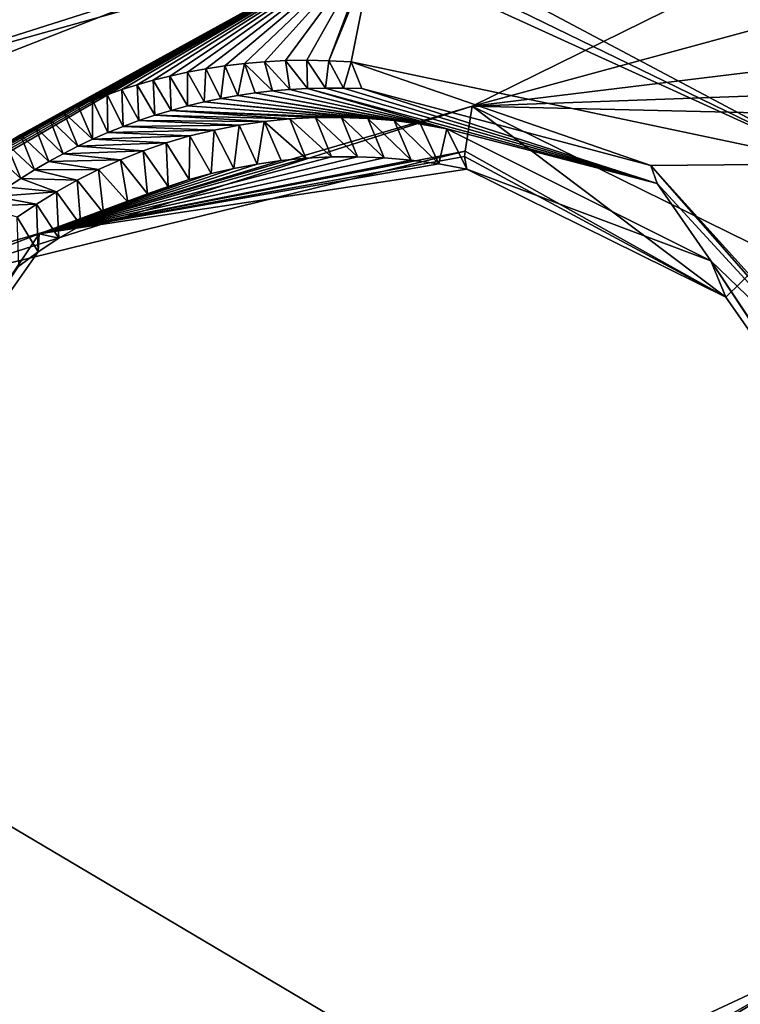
# Model space of a CAD drawing. Header units: millimetres. Extents: x -147 to 294, y -82 to 275.
# Tile 422 of 609: x 188.76 to 191.49, y 226.22 to 229.96. Entities that reach past the tile are written whole.
import ezdxf

# ---------------------------------------------------------------- set-up
doc = ezdxf.new("R2010")
doc.units = ezdxf.units.MM
doc.header["$LTSCALE"] = 67.506716
for name, color, linetype in [('1606', 7, 'CONTINUOUS'), ('2223', 7, 'CONTINUOUS'), ('2513', 7, 'CONTINUOUS'), ('2514', 7, 'CONTINUOUS'), ('2515', 7, 'CONTINUOUS'), ('2516', 7, 'CONTINUOUS'), ('2517', 7, 'CONTINUOUS'), ('2518', 7, 'CONTINUOUS'), ('2519', 7, 'CONTINUOUS'), ('2520', 7, 'CONTINUOUS'), ('2521', 7, 'CONTINUOUS'), ('557', 7, 'CONTINUOUS'), ('841', 7, 'CONTINUOUS')]:
    doc.layers.add(name, color=color, linetype=linetype)

msp = doc.modelspace()

# ---------------------------------------------------------------- linework, layer by layer
at = {"layer": '1606', "linetype": 'CONTINUOUS'}
for points in [[(187.4093, 229.6132, -9.7263), (186.9681, 239.1253, -8.1769), (190.1501, 230.931, -9.1616), (187.4093, 229.6132, -9.7263)], [(184.6825, 229.706, -10.0828), (188.8277, 220.6561, -11.2249), (186.0377, 219.2965, -11.8938), (184.6825, 229.706, -10.0828)], [(188.8277, 220.6561, -11.2249), (184.6825, 229.706, -10.0828), (187.2292, 226.5483, -10.3037), (188.8277, 220.6561, -11.2249)], [(188.4044, 225.2498, -10.3883), (188.8277, 220.6561, -11.2249), (187.2292, 226.5483, -10.3037), (188.4044, 225.2498, -10.3883)]]:
    msp.add_3dface(points, dxfattribs=at)
at = {"layer": '2223', "linetype": 'CONTINUOUS'}
for points in [[(190.2306, 236.8304, -5.8496), (184.1835, 239.1702, -6.1548), (181.2966, 226.9352, -8.747), (190.2306, 236.8304, -5.8496)], [(190.8052, 235.903, -5.937), (190.2306, 236.8304, -5.8496), (181.2966, 226.9352, -8.747), (190.8052, 235.903, -5.937)], [(191.8037, 235.289, -5.9334), (190.8052, 235.903, -5.937), (181.2966, 226.9352, -8.747), (191.8037, 235.289, -5.9334)], [(191.8037, 235.289, -5.9334), (181.2966, 226.9352, -8.747), (199.2806, 233.9638, -5.5153), (191.8037, 235.289, -5.9334)], [(181.2966, 226.9352, -8.747), (190.4761, 229.6309, -6.9972), (199.2806, 233.9638, -5.5153), (181.2966, 226.9352, -8.747)], [(199.2806, 233.9638, -5.5153), (190.4761, 229.6309, -6.9972), (198.4925, 231.8104, -5.8924), (199.2806, 233.9638, -5.5153)], [(198.4925, 231.8104, -5.8924), (190.4761, 229.6309, -6.9972), (199.039, 230.6771, -6.0274), (198.4925, 231.8104, -5.8924)], [(199.039, 230.6771, -6.0274), (190.4761, 229.6309, -6.9972), (200.0511, 229.9782, -6.0651), (199.039, 230.6771, -6.0274)], [(190.4761, 229.6309, -6.9972), (209.5049, 229.1867, -5.7414), (200.0511, 229.9782, -6.0651), (190.4761, 229.6309, -6.9972)], [(190.4761, 229.6309, -6.9972), (181.2966, 226.9352, -8.747), (188.2257, 228.9143, -7.391), (190.4761, 229.6309, -6.9972)], [(191.6101, 229.0732, -6.9656), (209.5049, 229.1867, -5.7414), (190.4761, 229.6309, -6.9972), (191.6101, 229.0732, -6.9656)], [(181.2966, 226.9352, -8.747), (180.2989, 219.9516, -10.2986), (189.6346, 225.0918, -7.9032), (181.2966, 226.9352, -8.747)], [(181.2966, 226.9352, -8.747), (189.6346, 225.0918, -7.9032), (187.8129, 226.6234, -7.8539), (181.2966, 226.9352, -8.747)]]:
    msp.add_3dface(points, dxfattribs=at)
at = {"layer": '2513', "linetype": 'CONTINUOUS'}
for points in [[(191.4393, 228.9062, -7.2869), (190.4761, 229.6309, -6.9972), (190.449, 229.4602, -7.0973), (191.4393, 228.9062, -7.2869)], [(191.6101, 229.0732, -6.9656), (190.4761, 229.6309, -6.9972), (191.4393, 228.9062, -7.2869), (191.6101, 229.0732, -6.9656)], [(190.4469, 229.4391, -7.1251), (191.4393, 228.9062, -7.2869), (190.449, 229.4602, -7.0973), (190.4469, 229.4391, -7.1251)], [(190.4549, 229.3918, -7.3487), (191.4393, 228.9062, -7.2869), (190.4469, 229.4391, -7.1251), (190.4549, 229.3918, -7.3487)], [(192.0595, 228.017, -7.3454), (191.6101, 229.0732, -6.9656), (191.4393, 228.9062, -7.2869), (192.0595, 228.017, -7.3454)]]:
    msp.add_3dface(points, dxfattribs=at)
at = {"layer": '2514', "linetype": 'CONTINUOUS'}
for points in [[(190.4761, 229.6309, -6.9972), (188.2257, 228.9143, -7.391), (190.449, 229.4602, -7.0973), (190.4761, 229.6309, -6.9972)], [(190.449, 229.4602, -7.0973), (188.2257, 228.9143, -7.391), (188.831, 229.146, -7.3758), (190.449, 229.4602, -7.0973)], [(190.4469, 229.4391, -7.1251), (190.449, 229.4602, -7.0973), (188.831, 229.146, -7.3758), (190.4469, 229.4391, -7.1251)], [(190.4549, 229.3918, -7.3487), (190.4469, 229.4391, -7.1251), (188.831, 229.146, -7.3758), (190.4549, 229.3918, -7.3487)], [(190.1409, 229.4346, -7.3876), (188.831, 229.146, -7.3758), (190.0398, 229.4386, -7.4018), (190.1409, 229.4346, -7.3876)], [(190.0398, 229.4386, -7.4018), (188.831, 229.146, -7.3758), (189.9409, 229.438, -7.4164), (190.0398, 229.4386, -7.4018)], [(189.9409, 229.438, -7.4164), (188.831, 229.146, -7.3758), (189.8442, 229.433, -7.4316), (189.9409, 229.438, -7.4164)], [(190.244, 229.4256, -7.3739), (188.831, 229.146, -7.3758), (190.1409, 229.4346, -7.3876), (190.244, 229.4256, -7.3739)], [(189.8442, 229.433, -7.4316), (188.831, 229.146, -7.3758), (189.7502, 229.4239, -7.447), (189.8442, 229.433, -7.4316)], [(190.3487, 229.4114, -7.3609), (188.831, 229.146, -7.3758), (190.244, 229.4256, -7.3739), (190.3487, 229.4114, -7.3609)], [(189.7502, 229.4239, -7.447), (188.831, 229.146, -7.3758), (189.6588, 229.411, -7.4628), (189.7502, 229.4239, -7.447)], [(190.4549, 229.3918, -7.3487), (188.831, 229.146, -7.3758), (190.3487, 229.4114, -7.3609), (190.4549, 229.3918, -7.3487)], [(189.6588, 229.411, -7.4628), (188.831, 229.146, -7.3758), (189.5702, 229.3946, -7.4788), (189.6588, 229.411, -7.4628)], [(189.5702, 229.3946, -7.4788), (188.831, 229.146, -7.3758), (189.4843, 229.3748, -7.4949), (189.5702, 229.3946, -7.4788)], [(189.4843, 229.3748, -7.4949), (188.831, 229.146, -7.3758), (189.4011, 229.3519, -7.5113), (189.4843, 229.3748, -7.4949)], [(189.4011, 229.3519, -7.5113), (188.831, 229.146, -7.3758), (189.3205, 229.3261, -7.5277), (189.4011, 229.3519, -7.5113)], [(189.3205, 229.3261, -7.5277), (188.831, 229.146, -7.3758), (189.2426, 229.2977, -7.5443), (189.3205, 229.3261, -7.5277)], [(189.2426, 229.2977, -7.5443), (188.831, 229.146, -7.3758), (189.1675, 229.2667, -7.5608), (189.2426, 229.2977, -7.5443)], [(189.1675, 229.2667, -7.5608), (188.831, 229.146, -7.3758), (189.076, 229.2241, -7.5818), (189.1675, 229.2667, -7.5608)], [(189.076, 229.2241, -7.5818), (188.831, 229.146, -7.3758), (188.9889, 229.1782, -7.6028), (189.076, 229.2241, -7.5818)], [(188.9889, 229.1782, -7.6028), (188.831, 229.146, -7.3758), (188.9061, 229.1293, -7.6237), (188.9889, 229.1782, -7.6028)], [(188.831, 229.146, -7.3758), (188.2257, 228.9143, -7.391), (187.9395, 227.8128, -7.7373), (188.831, 229.146, -7.3758)], [(188.831, 229.146, -7.3758), (187.9395, 227.8128, -7.7373), (188.8277, 229.0778, -7.6444), (188.831, 229.146, -7.3758)], [(188.9061, 229.1293, -7.6237), (188.831, 229.146, -7.3758), (188.8277, 229.0778, -7.6444), (188.9061, 229.1293, -7.6237)], [(188.8277, 229.0778, -7.6444), (187.9395, 227.8128, -7.7373), (188.7535, 229.0239, -7.6648), (188.8277, 229.0778, -7.6444)], [(187.8129, 226.6234, -7.8539), (189.6346, 225.0918, -7.9032), (188.2903, 226.2214, -7.9619), (187.8129, 226.6234, -7.8539)], [(188.2903, 226.2214, -7.9619), (189.674, 225.2741, -7.9248), (188.4298, 226.249, -8.1902), (188.2903, 226.2214, -7.9619)], [(188.4298, 226.249, -8.1902), (189.674, 225.2741, -7.9248), (188.4912, 226.1725, -8.1937), (188.4298, 226.249, -8.1902)], [(189.6346, 225.0918, -7.9032), (189.674, 225.2741, -7.9248), (188.2903, 226.2214, -7.9619), (189.6346, 225.0918, -7.9032)]]:
    msp.add_3dface(points, dxfattribs=at)
at = {"layer": '2515', "linetype": 'CONTINUOUS'}
for points in [[(189.7828, 229.5821, -8.1073), (189.8442, 229.433, -7.4316), (189.6859, 229.5724, -8.1204), (189.7828, 229.5821, -8.1073)], [(189.8808, 229.5874, -8.0948), (189.9409, 229.438, -7.4164), (189.7828, 229.5821, -8.1073), (189.8808, 229.5874, -8.0948)], [(189.9409, 229.438, -7.4164), (189.8442, 229.433, -7.4316), (189.7828, 229.5821, -8.1073), (189.9409, 229.438, -7.4164)], [(189.9797, 229.5881, -8.0831), (190.0398, 229.4386, -7.4018), (189.8808, 229.5874, -8.0948), (189.9797, 229.5881, -8.0831)], [(190.0398, 229.4386, -7.4018), (189.9409, 229.438, -7.4164), (189.8808, 229.5874, -8.0948), (190.0398, 229.4386, -7.4018)], [(190.1409, 229.4346, -7.3876), (190.0398, 229.4386, -7.4018), (189.9797, 229.5881, -8.0831), (190.1409, 229.4346, -7.3876)], [(190.0793, 229.5843, -8.0721), (190.1409, 229.4346, -7.3876), (189.9797, 229.5881, -8.0831), (190.0793, 229.5843, -8.0721)], [(190.244, 229.4256, -7.3739), (190.1409, 229.4346, -7.3876), (190.0793, 229.5843, -8.0721), (190.244, 229.4256, -7.3739)], [(190.1793, 229.5758, -8.0619), (190.244, 229.4256, -7.3739), (190.0793, 229.5843, -8.0721), (190.1793, 229.5758, -8.0619)], [(190.3487, 229.4114, -7.3609), (190.244, 229.4256, -7.3739), (190.1793, 229.5758, -8.0619), (190.3487, 229.4114, -7.3609)], [(190.2795, 229.5625, -8.0525), (190.3487, 229.4114, -7.3609), (190.1793, 229.5758, -8.0619), (190.2795, 229.5625, -8.0525)], [(189.4962, 229.5401, -8.1486), (189.4843, 229.3748, -7.4949), (189.4039, 229.5177, -8.1635), (189.4962, 229.5401, -8.1486)], [(189.5702, 229.3946, -7.4788), (189.4843, 229.3748, -7.4949), (189.4962, 229.5401, -8.1486), (189.5702, 229.3946, -7.4788)], [(189.5903, 229.5584, -8.1342), (189.5702, 229.3946, -7.4788), (189.4962, 229.5401, -8.1486), (189.5903, 229.5584, -8.1342)], [(189.6588, 229.411, -7.4628), (189.5702, 229.3946, -7.4788), (189.5903, 229.5584, -8.1342), (189.6588, 229.411, -7.4628)], [(189.6859, 229.5724, -8.1204), (189.6588, 229.411, -7.4628), (189.5903, 229.5584, -8.1342), (189.6859, 229.5724, -8.1204)], [(189.7502, 229.4239, -7.447), (189.6588, 229.411, -7.4628), (189.6859, 229.5724, -8.1204), (189.7502, 229.4239, -7.447)], [(189.8442, 229.433, -7.4316), (189.7502, 229.4239, -7.447), (189.6859, 229.5724, -8.1204), (189.8442, 229.433, -7.4316)], [(190.3797, 229.5444, -8.0441), (190.3487, 229.4114, -7.3609), (190.2795, 229.5625, -8.0525), (190.3797, 229.5444, -8.0441)], [(190.4549, 229.3918, -7.3487), (190.3487, 229.4114, -7.3609), (190.3797, 229.5444, -8.0441), (190.4549, 229.3918, -7.3487)], [(189.4039, 229.5177, -8.1635), (189.4011, 229.3519, -7.5113), (189.3137, 229.4914, -8.1789), (189.4039, 229.5177, -8.1635)], [(189.4843, 229.3748, -7.4949), (189.4011, 229.3519, -7.5113), (189.4039, 229.5177, -8.1635), (189.4843, 229.3748, -7.4949)], [(189.2257, 229.4613, -8.1948), (189.2426, 229.2977, -7.5443), (189.1399, 229.4276, -8.211), (189.2257, 229.4613, -8.1948)], [(189.3137, 229.4914, -8.1789), (189.3205, 229.3261, -7.5277), (189.2257, 229.4613, -8.1948), (189.3137, 229.4914, -8.1789)], [(189.3205, 229.3261, -7.5277), (189.2426, 229.2977, -7.5443), (189.2257, 229.4613, -8.1948), (189.3205, 229.3261, -7.5277)], [(189.4011, 229.3519, -7.5113), (189.3205, 229.3261, -7.5277), (189.3137, 229.4914, -8.1789), (189.4011, 229.3519, -7.5113)], [(189.1399, 229.4276, -8.211), (189.1675, 229.2667, -7.5608), (189.0564, 229.3904, -8.2276), (189.1399, 229.4276, -8.211)], [(189.2426, 229.2977, -7.5443), (189.1675, 229.2667, -7.5608), (189.1399, 229.4276, -8.211), (189.2426, 229.2977, -7.5443)], [(189.0564, 229.3904, -8.2276), (189.076, 229.2241, -7.5818), (188.9754, 229.3498, -8.2446), (189.0564, 229.3904, -8.2276)], [(189.1675, 229.2667, -7.5608), (189.076, 229.2241, -7.5818), (189.0564, 229.3904, -8.2276), (189.1675, 229.2667, -7.5608)], [(188.9754, 229.3498, -8.2446), (188.9889, 229.1782, -7.6028), (188.8969, 229.3059, -8.2619), (188.9754, 229.3498, -8.2446)], [(189.076, 229.2241, -7.5818), (188.9889, 229.1782, -7.6028), (188.9754, 229.3498, -8.2446), (189.076, 229.2241, -7.5818)], [(188.8969, 229.3059, -8.2619), (188.9061, 229.1293, -7.6237), (188.8209, 229.2589, -8.2794), (188.8969, 229.3059, -8.2619)], [(188.9889, 229.1782, -7.6028), (188.9061, 229.1293, -7.6237), (188.8969, 229.3059, -8.2619), (188.9889, 229.1782, -7.6028)], [(188.8209, 229.2589, -8.2794), (188.8277, 229.0778, -7.6444), (188.7476, 229.2088, -8.2972), (188.8209, 229.2589, -8.2794)], [(188.9061, 229.1293, -7.6237), (188.8277, 229.0778, -7.6444), (188.8209, 229.2589, -8.2794), (188.9061, 229.1293, -7.6237)], [(188.8277, 229.0778, -7.6444), (188.7535, 229.0239, -7.6648), (188.7476, 229.2088, -8.2972), (188.8277, 229.0778, -7.6444)]]:
    msp.add_3dface(points, dxfattribs=at)
at = {"layer": '2516', "linetype": 'CONTINUOUS'}
for points in [[(190.4549, 229.3918, -7.3487), (190.3797, 229.5444, -8.0441), (191.3826, 229.0434, -8.0163), (190.4549, 229.3918, -7.3487)], [(191.4393, 228.9062, -7.2869), (190.4549, 229.3918, -7.3487), (191.3826, 229.0434, -8.0163), (191.4393, 228.9062, -7.2869)], [(192.0595, 228.017, -7.3454), (191.4393, 228.9062, -7.2869), (191.3826, 229.0434, -8.0163), (192.0595, 228.017, -7.3454)], [(191.9856, 228.1376, -8.1058), (192.0595, 228.017, -7.3454), (191.3826, 229.0434, -8.0163), (191.9856, 228.1376, -8.1058)]]:
    msp.add_3dface(points, dxfattribs=at)
at = {"layer": '2517', "linetype": 'CONTINUOUS'}
for points in [[(189.7169, 229.6885, -8.0967), (190.3797, 229.5444, -8.0441), (189.651, 229.681, -8.1058), (189.7169, 229.6885, -8.0967)], [(189.7834, 229.6941, -8.0879), (190.3797, 229.5444, -8.0441), (189.7169, 229.6885, -8.0967), (189.7834, 229.6941, -8.0879)], [(189.8506, 229.6978, -8.0794), (190.3797, 229.5444, -8.0441), (189.7834, 229.6941, -8.0879), (189.8506, 229.6978, -8.0794)], [(189.8506, 229.6978, -8.0794), (189.9185, 229.6995, -8.0711), (191.1778, 229.3367, -7.9889), (189.8506, 229.6978, -8.0794)], [(190.3797, 229.5444, -8.0441), (189.8506, 229.6978, -8.0794), (191.1778, 229.3367, -7.9889), (190.3797, 229.5444, -8.0441)], [(189.9185, 229.6995, -8.0711), (189.987, 229.6993, -8.0631), (191.1778, 229.3367, -7.9889), (189.9185, 229.6995, -8.0711)], [(189.987, 229.6993, -8.0631), (190.0562, 229.6972, -8.0554), (191.1778, 229.3367, -7.9889), (189.987, 229.6993, -8.0631)], [(189.521, 229.6599, -8.1249), (190.1793, 229.5758, -8.0619), (189.4571, 229.6466, -8.1349), (189.521, 229.6599, -8.1249)], [(189.5857, 229.6714, -8.1152), (190.1793, 229.5758, -8.0619), (189.521, 229.6599, -8.1249), (189.5857, 229.6714, -8.1152)], [(189.651, 229.681, -8.1058), (190.2795, 229.5625, -8.0525), (189.5857, 229.6714, -8.1152), (189.651, 229.681, -8.1058)], [(190.2795, 229.5625, -8.0525), (190.1793, 229.5758, -8.0619), (189.5857, 229.6714, -8.1152), (190.2795, 229.5625, -8.0525)], [(190.3797, 229.5444, -8.0441), (190.2795, 229.5625, -8.0525), (189.651, 229.681, -8.1058), (190.3797, 229.5444, -8.0441)], [(189.332, 229.6148, -8.1554), (189.7828, 229.5821, -8.1073), (189.2706, 229.5962, -8.166), (189.332, 229.6148, -8.1554)], [(189.3941, 229.6315, -8.145), (190.0793, 229.5843, -8.0721), (189.332, 229.6148, -8.1554), (189.3941, 229.6315, -8.145)], [(190.0793, 229.5843, -8.0721), (189.9797, 229.5881, -8.0831), (189.332, 229.6148, -8.1554), (190.0793, 229.5843, -8.0721)], [(189.9797, 229.5881, -8.0831), (189.8808, 229.5874, -8.0948), (189.332, 229.6148, -8.1554), (189.9797, 229.5881, -8.0831)], [(189.8808, 229.5874, -8.0948), (189.7828, 229.5821, -8.1073), (189.332, 229.6148, -8.1554), (189.8808, 229.5874, -8.0948)], [(189.4571, 229.6466, -8.1349), (190.0793, 229.5843, -8.0721), (189.3941, 229.6315, -8.145), (189.4571, 229.6466, -8.1349)], [(190.1793, 229.5758, -8.0619), (190.0793, 229.5843, -8.0721), (189.4571, 229.6466, -8.1349), (190.1793, 229.5758, -8.0619)], [(189.21, 229.5759, -8.1768), (189.5903, 229.5584, -8.1342), (189.1503, 229.5539, -8.1879), (189.21, 229.5759, -8.1768)], [(189.2706, 229.5962, -8.166), (189.6859, 229.5724, -8.1204), (189.21, 229.5759, -8.1768), (189.2706, 229.5962, -8.166)], [(189.6859, 229.5724, -8.1204), (189.5903, 229.5584, -8.1342), (189.21, 229.5759, -8.1768), (189.6859, 229.5724, -8.1204)], [(189.7828, 229.5821, -8.1073), (189.6859, 229.5724, -8.1204), (189.2706, 229.5962, -8.166), (189.7828, 229.5821, -8.1073)], [(189.1503, 229.5539, -8.1879), (189.4962, 229.5401, -8.1486), (189.0916, 229.5303, -8.1991), (189.1503, 229.5539, -8.1879)], [(189.4962, 229.5401, -8.1486), (189.4039, 229.5177, -8.1635), (189.0916, 229.5303, -8.1991), (189.4962, 229.5401, -8.1486)], [(189.5903, 229.5584, -8.1342), (189.4962, 229.5401, -8.1486), (189.1503, 229.5539, -8.1879), (189.5903, 229.5584, -8.1342)], [(191.3826, 229.0434, -8.0163), (190.3797, 229.5444, -8.0441), (191.1778, 229.3367, -7.9889), (191.3826, 229.0434, -8.0163)], [(189.034, 229.5052, -8.2104), (189.3137, 229.4914, -8.1789), (188.9774, 229.4785, -8.2219), (189.034, 229.5052, -8.2104)], [(189.0916, 229.5303, -8.1991), (189.4039, 229.5177, -8.1635), (189.034, 229.5052, -8.2104), (189.0916, 229.5303, -8.1991)], [(189.4039, 229.5177, -8.1635), (189.3137, 229.4914, -8.1789), (189.034, 229.5052, -8.2104), (189.4039, 229.5177, -8.1635)], [(188.9774, 229.4785, -8.2219), (189.2257, 229.4613, -8.1948), (188.9218, 229.4503, -8.2337), (188.9774, 229.4785, -8.2219)], [(189.2257, 229.4613, -8.1948), (189.1399, 229.4276, -8.211), (188.9218, 229.4503, -8.2337), (189.2257, 229.4613, -8.1948)], [(189.3137, 229.4914, -8.1789), (189.2257, 229.4613, -8.1948), (188.9774, 229.4785, -8.2219), (189.3137, 229.4914, -8.1789)], [(188.9218, 229.4503, -8.2337), (189.1399, 229.4276, -8.211), (188.8672, 229.4205, -8.2455), (188.9218, 229.4503, -8.2337)], [(189.1399, 229.4276, -8.211), (189.0564, 229.3904, -8.2276), (188.8672, 229.4205, -8.2455), (189.1399, 229.4276, -8.211)], [(188.8138, 229.3893, -8.2575), (188.9754, 229.3498, -8.2446), (188.7616, 229.3567, -8.2696), (188.8138, 229.3893, -8.2575)], [(188.8672, 229.4205, -8.2455), (189.0564, 229.3904, -8.2276), (188.8138, 229.3893, -8.2575), (188.8672, 229.4205, -8.2455)], [(189.0564, 229.3904, -8.2276), (188.9754, 229.3498, -8.2446), (188.8138, 229.3893, -8.2575), (189.0564, 229.3904, -8.2276)], [(188.7616, 229.3567, -8.2696), (188.8969, 229.3059, -8.2619), (188.7106, 229.3228, -8.2819), (188.7616, 229.3567, -8.2696)], [(188.9754, 229.3498, -8.2446), (188.8969, 229.3059, -8.2619), (188.7616, 229.3567, -8.2696), (188.9754, 229.3498, -8.2446)], [(188.7106, 229.3228, -8.2819), (188.8969, 229.3059, -8.2619), (188.6608, 229.2875, -8.2942), (188.7106, 229.3228, -8.2819)], [(191.9591, 228.4884, -8.0481), (191.3826, 229.0434, -8.0163), (191.1778, 229.3367, -7.9889), (191.9591, 228.4884, -8.0481)], [(188.6608, 229.2875, -8.2942), (188.8209, 229.2589, -8.2794), (188.6121, 229.2507, -8.3067), (188.6608, 229.2875, -8.2942)], [(188.8969, 229.3059, -8.2619), (188.8209, 229.2589, -8.2794), (188.6608, 229.2875, -8.2942), (188.8969, 229.3059, -8.2619)], [(188.8209, 229.2589, -8.2794), (188.7476, 229.2088, -8.2972), (188.6121, 229.2507, -8.3067), (188.8209, 229.2589, -8.2794)], [(191.9856, 228.1376, -8.1058), (191.3826, 229.0434, -8.0163), (191.9591, 228.4884, -8.0481), (191.9856, 228.1376, -8.1058)], [(191.1013, 225.7008, -8.639), (191.5923, 226.221, -8.4882), (191.8828, 226.4121, -8.4211), (191.1013, 225.7008, -8.639)]]:
    msp.add_3dface(points, dxfattribs=at)
at = {"layer": '2518', "linetype": 'CONTINUOUS'}
for points in [[(189.6871, 229.7994, -8.5066), (189.7169, 229.6885, -8.0967), (189.6103, 229.7929, -8.5241), (189.6871, 229.7994, -8.5066)], [(189.7664, 229.8035, -8.489), (189.7834, 229.6941, -8.0879), (189.6871, 229.7994, -8.5066), (189.7664, 229.8035, -8.489)], [(189.7834, 229.6941, -8.0879), (189.7169, 229.6885, -8.0967), (189.6871, 229.7994, -8.5066), (189.7834, 229.6941, -8.0879)], [(189.8478, 229.8048, -8.4715), (189.8506, 229.6978, -8.0794), (189.7664, 229.8035, -8.489), (189.8478, 229.8048, -8.4715)], [(189.8506, 229.6978, -8.0794), (189.7834, 229.6941, -8.0879), (189.7664, 229.8035, -8.489), (189.8506, 229.6978, -8.0794)], [(189.9185, 229.6995, -8.0711), (189.8506, 229.6978, -8.0794), (189.8478, 229.8048, -8.4715), (189.9185, 229.6995, -8.0711)], [(189.9311, 229.8032, -8.4539), (189.9185, 229.6995, -8.0711), (189.8478, 229.8048, -8.4715), (189.9311, 229.8032, -8.4539)], [(189.987, 229.6993, -8.0631), (189.9185, 229.6995, -8.0711), (189.9311, 229.8032, -8.4539), (189.987, 229.6993, -8.0631)], [(190.016, 229.7984, -8.4365), (189.987, 229.6993, -8.0631), (189.9311, 229.8032, -8.4539), (190.016, 229.7984, -8.4365)], [(190.0562, 229.6972, -8.0554), (189.987, 229.6993, -8.0631), (190.016, 229.7984, -8.4365), (190.0562, 229.6972, -8.0554)], [(189.3949, 229.76, -8.5757), (189.3941, 229.6315, -8.145), (189.3278, 229.7452, -8.5925), (189.3949, 229.76, -8.5757)], [(189.4571, 229.6466, -8.1349), (189.3941, 229.6315, -8.145), (189.3949, 229.76, -8.5757), (189.4571, 229.6466, -8.1349)], [(189.4643, 229.773, -8.5586), (189.4571, 229.6466, -8.1349), (189.3949, 229.76, -8.5757), (189.4643, 229.773, -8.5586)], [(189.521, 229.6599, -8.1249), (189.4571, 229.6466, -8.1349), (189.4643, 229.773, -8.5586), (189.521, 229.6599, -8.1249)], [(189.536, 229.784, -8.5414), (189.521, 229.6599, -8.1249), (189.4643, 229.773, -8.5586), (189.536, 229.784, -8.5414)], [(189.5857, 229.6714, -8.1152), (189.521, 229.6599, -8.1249), (189.536, 229.784, -8.5414), (189.5857, 229.6714, -8.1152)], [(189.6103, 229.7929, -8.5241), (189.5857, 229.6714, -8.1152), (189.536, 229.784, -8.5414), (189.6103, 229.7929, -8.5241)], [(189.651, 229.681, -8.1058), (189.5857, 229.6714, -8.1152), (189.6103, 229.7929, -8.5241), (189.651, 229.681, -8.1058)], [(189.7169, 229.6885, -8.0967), (189.651, 229.681, -8.1058), (189.6103, 229.7929, -8.5241), (189.7169, 229.6885, -8.0967)], [(189.2641, 229.7291, -8.6088), (189.2706, 229.5962, -8.166), (189.2034, 229.7118, -8.6246), (189.2641, 229.7291, -8.6088)], [(189.3278, 229.7452, -8.5925), (189.332, 229.6148, -8.1554), (189.2641, 229.7291, -8.6088), (189.3278, 229.7452, -8.5925)], [(189.332, 229.6148, -8.1554), (189.2706, 229.5962, -8.166), (189.2641, 229.7291, -8.6088), (189.332, 229.6148, -8.1554)], [(189.3941, 229.6315, -8.145), (189.332, 229.6148, -8.1554), (189.3278, 229.7452, -8.5925), (189.3941, 229.6315, -8.145)], [(189.1452, 229.6935, -8.6401), (189.1503, 229.5539, -8.1879), (189.0888, 229.6739, -8.6553), (189.1452, 229.6935, -8.6401)], [(189.2034, 229.7118, -8.6246), (189.21, 229.5759, -8.1768), (189.1452, 229.6935, -8.6401), (189.2034, 229.7118, -8.6246)], [(189.21, 229.5759, -8.1768), (189.1503, 229.5539, -8.1879), (189.1452, 229.6935, -8.6401), (189.21, 229.5759, -8.1768)], [(189.2706, 229.5962, -8.166), (189.21, 229.5759, -8.1768), (189.2034, 229.7118, -8.6246), (189.2706, 229.5962, -8.166)], [(189.0337, 229.6531, -8.6704), (189.034, 229.5052, -8.2104), (188.9794, 229.6308, -8.6856), (189.0337, 229.6531, -8.6704)], [(189.0888, 229.6739, -8.6553), (189.0916, 229.5303, -8.1991), (189.0337, 229.6531, -8.6704), (189.0888, 229.6739, -8.6553)], [(189.0916, 229.5303, -8.1991), (189.034, 229.5052, -8.2104), (189.0337, 229.6531, -8.6704), (189.0916, 229.5303, -8.1991)], [(189.1503, 229.5539, -8.1879), (189.0916, 229.5303, -8.1991), (189.0888, 229.6739, -8.6553), (189.1503, 229.5539, -8.1879)], [(188.9794, 229.6308, -8.6856), (189.034, 229.5052, -8.2104), (188.9253, 229.6069, -8.7009), (188.9794, 229.6308, -8.6856)], [(188.8709, 229.5809, -8.7167), (188.9218, 229.4503, -8.2337), (188.8159, 229.5527, -8.7329), (188.8709, 229.5809, -8.7167)], [(188.9253, 229.6069, -8.7009), (188.9774, 229.4785, -8.2219), (188.8709, 229.5809, -8.7167), (188.9253, 229.6069, -8.7009)], [(188.9774, 229.4785, -8.2219), (188.9218, 229.4503, -8.2337), (188.8709, 229.5809, -8.7167), (188.9774, 229.4785, -8.2219)], [(189.034, 229.5052, -8.2104), (188.9774, 229.4785, -8.2219), (188.9253, 229.6069, -8.7009), (189.034, 229.5052, -8.2104)], [(188.8159, 229.5527, -8.7329), (188.8672, 229.4205, -8.2455), (188.7605, 229.522, -8.7497), (188.8159, 229.5527, -8.7329)], [(188.9218, 229.4503, -8.2337), (188.8672, 229.4205, -8.2455), (188.8159, 229.5527, -8.7329), (188.9218, 229.4503, -8.2337)], [(188.7605, 229.522, -8.7497), (188.8138, 229.3893, -8.2575), (188.7053, 229.4893, -8.7667), (188.7605, 229.522, -8.7497)], [(188.8672, 229.4205, -8.2455), (188.8138, 229.3893, -8.2575), (188.7605, 229.522, -8.7497), (188.8672, 229.4205, -8.2455)], [(188.7053, 229.4893, -8.7667), (188.7616, 229.3567, -8.2696), (188.6507, 229.4545, -8.784), (188.7053, 229.4893, -8.7667)], [(188.8138, 229.3893, -8.2575), (188.7616, 229.3567, -8.2696), (188.7053, 229.4893, -8.7667), (188.8138, 229.3893, -8.2575)], [(188.7616, 229.3567, -8.2696), (188.7106, 229.3228, -8.2819), (188.6507, 229.4545, -8.784), (188.7616, 229.3567, -8.2696)]]:
    msp.add_3dface(points, dxfattribs=at)
at = {"layer": '2519', "linetype": 'CONTINUOUS'}
for points in [[(187.4093, 229.6132, -9.7263), (190.1501, 230.931, -9.1616), (188.2132, 229.7322, -9.4496), (187.4093, 229.6132, -9.7263)], [(188.2132, 229.7322, -9.4496), (190.1501, 230.931, -9.1616), (190.1119, 230.3359, -9.082), (188.2132, 229.7322, -9.4496)], [(190.1041, 230.2619, -9.0434), (188.2132, 229.7322, -9.4496), (190.1119, 230.3359, -9.082), (190.1041, 230.2619, -9.0434)], [(188.4476, 229.3016, -8.8522), (188.2132, 229.7322, -9.4496), (190.1041, 230.2619, -9.0434), (188.4476, 229.3016, -8.8522)], [(188.4952, 229.3411, -8.8356), (188.4476, 229.3016, -8.8522), (190.1041, 230.2619, -9.0434), (188.4952, 229.3411, -8.8356)], [(188.5452, 229.3801, -8.8186), (188.4952, 229.3411, -8.8356), (190.1041, 230.2619, -9.0434), (188.5452, 229.3801, -8.8186)], [(188.5972, 229.418, -8.8013), (188.5452, 229.3801, -8.8186), (190.1041, 230.2619, -9.0434), (188.5972, 229.418, -8.8013)], [(188.6507, 229.4545, -8.784), (188.5972, 229.418, -8.8013), (190.1041, 230.2619, -9.0434), (188.6507, 229.4545, -8.784)], [(188.7053, 229.4893, -8.7667), (188.6507, 229.4545, -8.784), (190.1041, 230.2619, -9.0434), (188.7053, 229.4893, -8.7667)], [(188.7605, 229.522, -8.7497), (188.7053, 229.4893, -8.7667), (190.1041, 230.2619, -9.0434), (188.7605, 229.522, -8.7497)], [(188.8159, 229.5527, -8.7329), (188.7605, 229.522, -8.7497), (190.1041, 230.2619, -9.0434), (188.8159, 229.5527, -8.7329)], [(188.8709, 229.5809, -8.7167), (188.8159, 229.5527, -8.7329), (190.1041, 230.2619, -9.0434), (188.8709, 229.5809, -8.7167)], [(188.9253, 229.6069, -8.7009), (188.8709, 229.5809, -8.7167), (190.1041, 230.2619, -9.0434), (188.9253, 229.6069, -8.7009)], [(188.9794, 229.6308, -8.6856), (188.9253, 229.6069, -8.7009), (190.1041, 230.2619, -9.0434), (188.9794, 229.6308, -8.6856)], [(189.0337, 229.6531, -8.6704), (188.9794, 229.6308, -8.6856), (190.1041, 230.2619, -9.0434), (189.0337, 229.6531, -8.6704)], [(189.0888, 229.6739, -8.6553), (189.0337, 229.6531, -8.6704), (190.1041, 230.2619, -9.0434), (189.0888, 229.6739, -8.6553)], [(189.1452, 229.6935, -8.6401), (189.0888, 229.6739, -8.6553), (190.1041, 230.2619, -9.0434), (189.1452, 229.6935, -8.6401)], [(189.2034, 229.7118, -8.6246), (189.1452, 229.6935, -8.6401), (190.1041, 230.2619, -9.0434), (189.2034, 229.7118, -8.6246)], [(189.2641, 229.7291, -8.6088), (189.2034, 229.7118, -8.6246), (190.1041, 230.2619, -9.0434), (189.2641, 229.7291, -8.6088)], [(189.3278, 229.7452, -8.5925), (189.2641, 229.7291, -8.6088), (190.1041, 230.2619, -9.0434), (189.3278, 229.7452, -8.5925)], [(189.3949, 229.76, -8.5757), (189.3278, 229.7452, -8.5925), (190.1041, 230.2619, -9.0434), (189.3949, 229.76, -8.5757)], [(189.4643, 229.773, -8.5586), (189.3949, 229.76, -8.5757), (190.1041, 230.2619, -9.0434), (189.4643, 229.773, -8.5586)], [(189.536, 229.784, -8.5414), (189.4643, 229.773, -8.5586), (190.1041, 230.2619, -9.0434), (189.536, 229.784, -8.5414)], [(189.6103, 229.7929, -8.5241), (189.536, 229.784, -8.5414), (190.1041, 230.2619, -9.0434), (189.6103, 229.7929, -8.5241)], [(189.6871, 229.7994, -8.5066), (189.6103, 229.7929, -8.5241), (190.1041, 230.2619, -9.0434), (189.6871, 229.7994, -8.5066)], [(189.7664, 229.8035, -8.489), (189.6871, 229.7994, -8.5066), (190.1041, 230.2619, -9.0434), (189.7664, 229.8035, -8.489)], [(189.8478, 229.8048, -8.4715), (189.7664, 229.8035, -8.489), (190.1041, 230.2619, -9.0434), (189.8478, 229.8048, -8.4715)], [(189.9311, 229.8032, -8.4539), (189.8478, 229.8048, -8.4715), (190.1041, 230.2619, -9.0434), (189.9311, 229.8032, -8.4539)], [(189.9311, 229.8032, -8.4539), (190.1041, 230.2619, -9.0434), (190.0982, 230.2113, -9.0122), (189.9311, 229.8032, -8.4539)], [(190.016, 229.7984, -8.4365), (189.9311, 229.8032, -8.4539), (190.0982, 230.2113, -9.0122), (190.016, 229.7984, -8.4365)]]:
    msp.add_3dface(points, dxfattribs=at)
at = {"layer": '2520', "linetype": 'CONTINUOUS'}
for points in [[(190.1119, 230.3359, -9.082), (191.7895, 230.4008, -9.0674), (191.8522, 229.4117, -8.9417), (190.1119, 230.3359, -9.082)], [(190.1041, 230.2619, -9.0434), (190.1119, 230.3359, -9.082), (191.8522, 229.4117, -8.9417), (190.1041, 230.2619, -9.0434)], [(190.0982, 230.2113, -9.0122), (190.1041, 230.2619, -9.0434), (191.8522, 229.4117, -8.9417), (190.0982, 230.2113, -9.0122)], [(190.016, 229.7984, -8.4365), (190.0982, 230.2113, -9.0122), (191.8522, 229.4117, -8.9417), (190.016, 229.7984, -8.4365)], [(190.016, 229.7984, -8.4365), (191.8522, 229.4117, -8.9417), (191.1546, 229.4059, -8.2549), (190.016, 229.7984, -8.4365)], [(191.1546, 229.4059, -8.2549), (191.8522, 229.4117, -8.9417), (191.9462, 228.5297, -8.2179), (191.1546, 229.4059, -8.2549)], [(190.0255, 225.3593, -9.8665), (189.9462, 225.5191, -9.0999), (191.8553, 226.4114, -8.5481), (190.0255, 225.3593, -9.8665)], [(190.0296, 225.3186, -9.9207), (190.0255, 225.3593, -9.8665), (191.8553, 226.4114, -8.5481), (190.0296, 225.3186, -9.9207)], [(191.7651, 225.998, -9.4901), (190.0296, 225.3186, -9.9207), (191.8553, 226.4114, -8.5481), (191.7651, 225.998, -9.4901)]]:
    msp.add_3dface(points, dxfattribs=at)
at = {"layer": '2521', "linetype": 'CONTINUOUS'}
for points in [[(190.0562, 229.6972, -8.0554), (190.016, 229.7984, -8.4365), (191.1546, 229.4059, -8.2549), (190.0562, 229.6972, -8.0554)], [(191.1778, 229.3367, -7.9889), (190.0562, 229.6972, -8.0554), (191.1546, 229.4059, -8.2549), (191.1778, 229.3367, -7.9889)], [(191.9591, 228.4884, -8.0481), (191.1778, 229.3367, -7.9889), (191.1546, 229.4059, -8.2549), (191.9591, 228.4884, -8.0481)], [(191.9591, 228.4884, -8.0481), (191.1546, 229.4059, -8.2549), (191.9462, 228.5297, -8.2179), (191.9591, 228.4884, -8.0481)], [(189.9462, 225.5191, -9.0999), (191.1013, 225.7008, -8.639), (191.8553, 226.4114, -8.5481), (189.9462, 225.5191, -9.0999)], [(191.1013, 225.7008, -8.639), (191.8828, 226.4121, -8.4211), (191.8553, 226.4114, -8.5481), (191.1013, 225.7008, -8.639)]]:
    msp.add_3dface(points, dxfattribs=at)
at = {"layer": '557', "linetype": 'CONTINUOUS'}
for points in [[(179.4951, 244.1441, -22.3706), (192.7815, 240.2614, -27.4084), (175.102, 216.4034, -28.5238), (179.4951, 244.1441, -22.3706)], [(175.102, 216.4034, -28.5238), (192.7815, 240.2614, -27.4084), (203.7495, 217.597, -36.6176), (175.102, 216.4034, -28.5238)]]:
    msp.add_3dface(points, dxfattribs=at)
at = {"layer": '841', "linetype": 'CONTINUOUS'}
for points in [[(180.0209, 232.0505, -23.733), (177.4701, 208.8882, -28.9701), (204.8363, 217.3552, -35.3042), (180.0209, 232.0505, -23.733)], [(209.084, 231.2837, -32.4407), (180.0209, 232.0505, -23.733), (204.8363, 217.3552, -35.3042), (209.084, 231.2837, -32.4407)]]:
    msp.add_3dface(points, dxfattribs=at)

doc.saveas('drawing.dxf')
